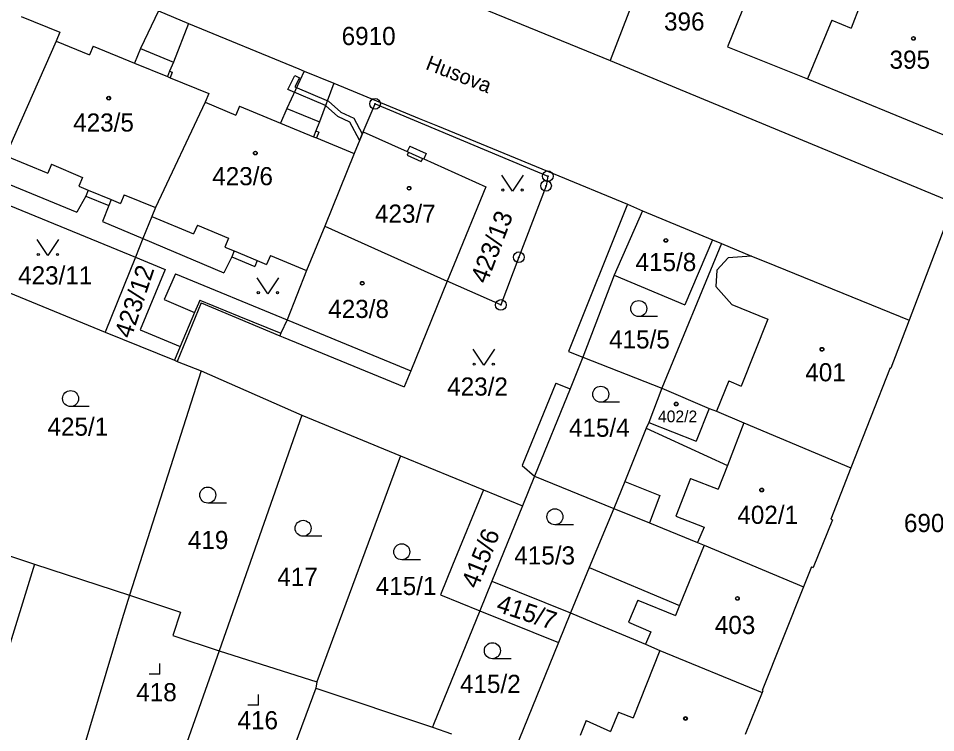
# Model space of a CAD drawing. Extents: x -593183 to -588034, y -1130415 to -1124994.
# Drawn here: x -591207.7 to -591121.7, y -1128526 to -1128459 of the extents above; entities that cross this region are included whole.
import ezdxf

# ---------------------------------------------------------------- set-up
doc = ezdxf.new("R2010")
doc.units = 0
for name, color, linetype in [('Vrstva 1', 7, 'Continuous'), ('Vrstva 15', 7, 'Continuous'), ('Vrstva 18', 7, 'Continuous'), ('Vrstva 19', 7, 'Continuous'), ('Vrstva 24', 7, 'Continuous'), ('Vrstva 25', 7, 'Continuous'), ('Vrstva 27', 7, 'Continuous'), ('Vrstva 4', 7, 'Continuous')]:
    doc.layers.add(name, color=color, linetype=linetype)

msp = doc.modelspace()

# ---------------------------------------------------------------- linework, layer by layer
at = {"layer": 'Vrstva 1'}
for p, q in [((-591190.01, -1128447.52), (-591152.26, -1128463.01)), ((-591138.29, -1128454.34), (-591141.25, -1128461.73)), ((-591149.93, -1128456.97), (-591152.26, -1128463.01)), ((-591194.58, -1128458.35), (-591191.75, -1128459.52)), ((-591207.45, -1128458.86), (-591203.83, -1128460.35)), ((-591191.75, -1128459.52), (-591181.43, -1128463.78)), ((-591203.83, -1128460.35), (-591204.17, -1128461.18)), ((-591204.17, -1128461.18), (-591208.54, -1128471.1)), ((-591204.17, -1128461.18), (-591201.03, -1128462.48)), ((-591200.69, -1128461.64), (-591201.03, -1128462.48)), ((-591200.69, -1128461.64), (-591196.82, -1128463.24)), ((-591196.26, -1128461.87), (-591196.82, -1128463.24)), ((-591196.26, -1128461.87), (-591193.18, -1128463.14)), ((-591141.25, -1128461.73), (-591133.75, -1128464.7)), ((-591193.18, -1128463.14), (-591193.53, -1128463.99)), ((-591152.26, -1128463.01), (-591120.05, -1128476.33)), ((-591193.53, -1128463.99), (-591193.28, -1128464.09)), ((-591193.28, -1128464.09), (-591193.49, -1128464.61)), ((-591181.43, -1128463.78), (-591180.91, -1128463.99)), ((-591180.91, -1128463.99), (-591178.14, -1128465.13)), ((-591193.49, -1128464.61), (-591189.87, -1128466.1)), ((-591178.14, -1128465.13), (-591170.14, -1128468.43)), ((-591133.75, -1128464.7), (-591120.54, -1128470.16)), ((-591189.87, -1128466.1), (-591190.2, -1128466.89)), ((-591190.2, -1128466.89), (-591194.86, -1128476.79)), ((-591190.2, -1128466.89), (-591187.34, -1128468.12)), ((-591175.41, -1128469.68), (-591174.28, -1128467.06)), ((-591174.28, -1128467.06), (-591158.09, -1128473.84)), ((-591187, -1128467.29), (-591187.34, -1128468.12)), ((-591187, -1128467.29), (-591183.13, -1128468.88)), ((-591182.56, -1128467.49), (-591183.13, -1128468.88)), ((-591182.56, -1128467.49), (-591179.48, -1128468.76)), ((-591179.48, -1128468.76), (-591179.82, -1128469.59)), ((-591170.14, -1128468.43), (-591168.44, -1128469.13)), ((-591179.82, -1128469.59), (-591179.54, -1128469.71)), ((-591168.44, -1128469.13), (-591157.6, -1128473.6)), ((-591179.54, -1128469.71), (-591179.77, -1128470.26)), ((-591179.77, -1128470.26), (-591176.25, -1128471.71)), ((-591175.41, -1128469.68), (-591176.25, -1128471.71)), ((-591175.41, -1128469.68), (-591171.26, -1128471.54)), ((-591171.03, -1128471.03), (-591171.26, -1128471.54)), ((-591171.03, -1128471.03), (-591169.48, -1128471.72)), ((-591208.89, -1128471.93), (-591204.96, -1128473.56)), ((-591176.25, -1128471.71), (-591179, -1128478.54)), ((-591169.48, -1128471.72), (-591169.71, -1128472.23)), ((-591204.61, -1128472.73), (-591204.96, -1128473.56)), ((-591204.61, -1128472.73), (-591201.69, -1128473.95)), ((-591169.71, -1128472.23), (-591163.91, -1128474.83)), ((-591157.6, -1128473.6), (-591150.63, -1128476.47)), ((-591201.69, -1128473.95), (-591202.04, -1128474.78)), ((-591202.04, -1128474.78), (-591201.16, -1128475.15)), ((-591201.16, -1128475.15), (-591201.39, -1128475.7)), ((-591197.78, -1128475.58), (-591198.13, -1128476.41)), ((-591197.78, -1128475.58), (-591194.86, -1128476.79)), ((-591163.91, -1128474.83), (-591166.86, -1128482.08)), ((-591201.39, -1128475.7), (-591199.24, -1128476.6)), ((-591199, -1128476.04), (-591199.24, -1128476.6)), ((-591199, -1128476.04), (-591198.13, -1128476.41)), ((-591150.63, -1128476.47), (-591149.21, -1128477.08)), ((-591120.05, -1128476.33), (-591124.23, -1128487.34)), ((-591194.86, -1128476.79), (-591195.2, -1128477.62)), ((-591149.21, -1128477.08), (-591151.86, -1128483.13)), ((-591149.21, -1128477.08), (-591142.66, -1128479.8)), ((-591195.2, -1128477.62), (-591196.03, -1128479.69)), ((-591195.2, -1128477.62), (-591191.28, -1128479.26)), ((-591190.93, -1128478.43), (-591191.28, -1128479.26)), ((-591190.93, -1128478.43), (-591188.02, -1128479.64)), ((-591179, -1128478.54), (-591180.7, -1128482.69)), ((-591179, -1128478.54), (-591167.51, -1128483.67)), ((-591196.03, -1128479.69), (-591196.74, -1128481.44)), ((-591188.02, -1128479.64), (-591188.36, -1128480.48)), ((-591142.66, -1128479.8), (-591145.24, -1128485.89)), ((-591142.66, -1128479.8), (-591141.82, -1128480.16)), ((-591188.36, -1128480.48), (-591187.48, -1128480.84)), ((-591141.82, -1128480.16), (-591147.4, -1128493.72)), ((-591141.82, -1128480.16), (-591139.02, -1128481.34)), ((-591196.74, -1128481.44), (-591199.56, -1128488.45)), ((-591187.48, -1128480.84), (-591187.71, -1128481.39)), ((-591187.71, -1128481.39), (-591185.55, -1128482.3)), ((-591184.09, -1128481.27), (-591184.44, -1128482.11)), ((-591184.09, -1128481.27), (-591180.7, -1128482.69)), ((-591139.02, -1128481.34), (-591137.65, -1128481.87)), ((-591185.32, -1128481.74), (-591185.55, -1128482.3)), ((-591185.32, -1128481.74), (-591184.44, -1128482.11)), ((-591166.86, -1128482.08), (-591167.51, -1128483.67)), ((-591137.65, -1128481.87), (-591124.23, -1128487.34)), ((-591213.23, -1128482.86), (-591199.56, -1128488.45)), ((-591180.7, -1128482.69), (-591182.53, -1128487.3)), ((-591151.86, -1128483.13), (-591154.8, -1128490.81)), ((-591151.86, -1128483.13), (-591145.24, -1128485.89)), ((-591167.51, -1128483.67), (-591170.94, -1128492.1)), ((-591190.59, -1128485.72), (-591192.84, -1128491.2)), ((-591190.59, -1128485.72), (-591183.21, -1128488.81)), ((-591182.53, -1128487.3), (-591183.1, -1128488.57)), ((-591182.53, -1128487.3), (-591170.94, -1128492.1)), ((-591124.23, -1128487.34), (-591125.95, -1128491.83)), ((-591199.56, -1128488.45), (-591193.08, -1128491.1)), ((-591183.1, -1128488.57), (-591183.21, -1128488.81)), ((-591193.08, -1128491.1), (-591192.84, -1128491.2)), ((-591154.8, -1128490.81), (-591156.01, -1128493.78)), ((-591154.8, -1128490.81), (-591147.4, -1128493.72)), ((-591192.84, -1128491.2), (-591190.57, -1128492.1)), ((-591126.01, -1128491.81), (-591129.69, -1128501.19)), ((-591126.01, -1128491.81), (-591125.95, -1128491.83)), ((-591190.57, -1128492.1), (-591197.3, -1128513.12)), ((-591190.57, -1128492.1), (-591181.15, -1128496.23)), ((-591156.01, -1128493.78), (-591159.33, -1128501.95)), ((-591147.4, -1128493.72), (-591148.63, -1128496.94)), ((-591147.4, -1128493.72), (-591142.98, -1128495.61)), ((-591181.15, -1128496.23), (-591188.88, -1128518.32)), ((-591181.15, -1128496.23), (-591171.89, -1128500.04)), ((-591142.98, -1128495.61), (-591144.2, -1128498.68)), ((-591142.98, -1128495.61), (-591142.29, -1128495.88)), ((-591142.29, -1128495.88), (-591139.72, -1128496.96)), ((-591148.63, -1128496.94), (-591148.89, -1128497.47)), ((-591148.63, -1128496.94), (-591144.2, -1128498.68)), ((-591139.72, -1128496.96), (-591129.69, -1128501.19)), ((-591148.89, -1128497.47), (-591150.88, -1128502.45)), ((-591171.89, -1128500.04), (-591179.75, -1128521.23)), ((-591171.89, -1128500.04), (-591164.12, -1128503.24)), ((-591129.69, -1128501.19), (-591131.56, -1128505.98)), ((-591159.33, -1128501.95), (-591160.46, -1128504.74)), ((-591159.33, -1128501.95), (-591151.89, -1128504.98)), ((-591150.88, -1128502.45), (-591151.89, -1128504.98)), ((-591164.12, -1128503.24), (-591167.02, -1128510.3)), ((-591164.12, -1128503.24), (-591160.46, -1128504.74)), ((-591160.46, -1128504.74), (-591163.33, -1128511.8)), ((-591151.89, -1128504.98), (-591154.21, -1128510.53)), ((-591151.89, -1128504.98), (-591148.56, -1128506.34)), ((-591148.56, -1128506.34), (-591144.05, -1128508.19)), ((-591131.4, -1128506.04), (-591133.23, -1128510.53)), ((-591131.56, -1128505.98), (-591131.4, -1128506.04)), ((-591144.05, -1128508.19), (-591143.44, -1128508.44)), ((-591209.79, -1128509.02), (-591206.19, -1128510.2)), ((-591143.44, -1128508.44), (-591134.12, -1128512.33)), ((-591206.19, -1128510.2), (-591208.99, -1128519.23)), ((-591206.19, -1128510.2), (-591197.3, -1128513.12)), ((-591167.02, -1128510.3), (-591168.14, -1128513.1)), ((-591154.21, -1128510.53), (-591155.98, -1128514.78)), ((-591133.38, -1128510.47), (-591134.12, -1128512.33)), ((-591133.38, -1128510.47), (-591133.23, -1128510.53)), ((-591163.33, -1128511.8), (-591164.46, -1128514.58)), ((-591163.33, -1128511.8), (-591155.98, -1128514.78)), ((-591134.12, -1128512.33), (-591138, -1128522.05)), ((-591197.3, -1128513.12), (-591197.97, -1128515.33)), ((-591197.3, -1128513.12), (-591192.51, -1128514.71)), ((-591168.14, -1128513.1), (-591164.46, -1128514.58)), ((-591192.51, -1128514.71), (-591193.23, -1128516.89)), ((-591164.46, -1128514.58), (-591168.8, -1128525.24)), ((-591164.46, -1128514.58), (-591157.1, -1128517.55)), ((-591155.98, -1128514.78), (-591157.1, -1128517.55)), ((-591155.98, -1128514.78), (-591153.96, -1128515.62)), ((-591197.97, -1128515.33), (-591203.19, -1128532.7)), ((-591153.96, -1128515.62), (-591148.94, -1128517.72)), ((-591193.23, -1128516.89), (-591188.88, -1128518.32)), ((-591157.1, -1128517.55), (-591161.21, -1128527.71)), ((-591148.94, -1128517.72), (-591147.58, -1128518.29)), ((-591188.88, -1128518.32), (-591194.85, -1128535.21)), ((-591188.88, -1128518.32), (-591179.75, -1128521.23)), ((-591147.58, -1128518.29), (-591138, -1128522.23)), ((-591179.84, -1128521.84), (-591183.41, -1128531.54)), ((-591179.75, -1128521.23), (-591179.84, -1128521.84)), ((-591179.84, -1128521.84), (-591168.91, -1128525.5)), ((-591138, -1128522.05), (-591137.93, -1128522.08)), ((-591137.93, -1128522.08), (-591138, -1128522.23)), ((-591138, -1128522.23), (-591139.59, -1128526.18)), ((-591168.8, -1128525.24), (-591168.91, -1128525.5)), ((-591168.91, -1128525.5), (-591167.12, -1128526.1))]:
    msp.add_line(p, q, dxfattribs=at)
msp.add_lwpolyline([(-591158.09, -1128473.84), (-591158.26, -1128474.74), (-591160.81, -1128481.44), (-591162.5, -1128485.91), (-591167.51, -1128483.67)], dxfattribs=at)
at = {"layer": 'Vrstva 24'}
for centre, radius in [((-591174.28, -1128467.06), 0.5), ((-591174.28, -1128467.06), 0.0327), ((-591158.09, -1128473.84), 0.5), ((-591158.09, -1128473.84), 0.0327), ((-591158.26, -1128474.74), 0.5), ((-591158.26, -1128474.74), 0.0327), ((-591160.81, -1128481.44), 0.5), ((-591160.81, -1128481.44), 0.0327), ((-591162.5, -1128485.91), 0.5), ((-591162.5, -1128485.91), 0.0327)]:
    msp.add_circle(centre, radius, dxfattribs=at)
at = {"layer": 'Vrstva 25'}
for p, q in [((-591147.82, -1128487), (-591149.57, -1128487)), ((-591151.38, -1128495.03), (-591153.13, -1128495.03)), ((-591201.06, -1128495.44), (-591202.81, -1128495.44)), ((-591188.21, -1128504.48), (-591189.96, -1128504.48)), ((-591155.68, -1128506.52), (-591157.43, -1128506.52)), ((-591179.27, -1128507.6), (-591181.02, -1128507.6)), ((-591170.03, -1128509.8), (-591171.78, -1128509.8)), ((-591161.54, -1128519.07), (-591163.29, -1128519.07)), ((-591194.45, -1128520.53), (-591194.45, -1128519.53)), ((-591194.45, -1128520.53), (-591195.45, -1128520.53)), ((-591185.21, -1128523.43), (-591185.21, -1128522.43)), ((-591185.21, -1128523.43), (-591186.21, -1128523.43))]:
    msp.add_line(p, q, dxfattribs=at)
for points in [[(-591160.4, -1128473.74), (-591161.4, -1128475.24), (-591162.4, -1128473.74)], [(-591203.94, -1128479.78), (-591204.94, -1128481.28), (-591205.94, -1128479.78)], [(-591183.32, -1128483.36), (-591184.32, -1128484.86), (-591185.32, -1128483.36)], [(-591163.1, -1128490.07), (-591164.1, -1128491.57), (-591165.1, -1128490.07)]]:
    msp.add_lwpolyline(points, dxfattribs=at)
for centre, radius in [((-591123.83, -1128460.93), 0.175), ((-591123.83, -1128460.93), 0.15), ((-591199.24, -1128466.53), 0.175), ((-591199.24, -1128466.53), 0.15), ((-591185.5, -1128471.68), 0.175), ((-591185.5, -1128471.68), 0.15), ((-591171.09, -1128474.97), 0.175), ((-591171.09, -1128474.97), 0.15), ((-591162.3, -1128475.14), 0.1), ((-591160.5, -1128475.14), 0.1), ((-591147.03, -1128479.86), 0.175), ((-591147.03, -1128479.86), 0.15), ((-591205.84, -1128481.18), 0.1), ((-591204.04, -1128481.18), 0.1), ((-591175.48, -1128483.88), 0.175), ((-591175.48, -1128483.88), 0.15), ((-591185.22, -1128484.76), 0.1), ((-591183.42, -1128484.76), 0.1), ((-591149.57, -1128486.25), 0.75), ((-591132.4, -1128490.07), 0.175), ((-591132.4, -1128490.07), 0.15), ((-591165, -1128491.47), 0.1), ((-591163.2, -1128491.47), 0.1), ((-591153.13, -1128494.28), 0.75), ((-591202.81, -1128494.69), 0.75), ((-591146.06, -1128495.2), 0.175), ((-591146.06, -1128495.2), 0.15), ((-591189.96, -1128503.73), 0.75), ((-591138.05, -1128503.26), 0.175), ((-591138.05, -1128503.26), 0.15), ((-591157.43, -1128505.77), 0.75), ((-591181.02, -1128506.85), 0.75), ((-591171.78, -1128509.05), 0.75), ((-591140.32, -1128513.42), 0.175), ((-591140.32, -1128513.42), 0.15), ((-591163.29, -1128518.32), 0.75), ((-591145.19, -1128524.68), 0.175), ((-591145.19, -1128524.68), 0.15)]:
    msp.add_circle(centre, radius, dxfattribs=at)
at = {"layer": 'Vrstva 27'}
for p, q in [((-591182.47, -1128465.73), (-591181.81, -1128464.4)), ((-591181.81, -1128464.4), (-591181.37, -1128464.62)), ((-591181.37, -1128464.62), (-591181.79, -1128465.48)), ((-591178.91, -1128467.23), (-591182.47, -1128465.73)), ((-591181.79, -1128465.48), (-591178.65, -1128466.8)), ((-591178.65, -1128466.8), (-591177.5, -1128467.83)), ((-591177.77, -1128468.26), (-591178.91, -1128467.23)), ((-591177.5, -1128467.83), (-591176.27, -1128468.4)), ((-591176.63, -1128468.78), (-591177.77, -1128468.26)), ((-591175.73, -1128470.46), (-591176.63, -1128468.78)), ((-591176.27, -1128468.4), (-591175.48, -1128469.86)), ((-591175.48, -1128469.86), (-591175.73, -1128470.46))]:
    msp.add_line(p, q, dxfattribs=at)
at = {"layer": 'Vrstva 4'}
for p, q in [((-591194.58, -1128458.35), (-591196.26, -1128461.87)), ((-591128.81, -1128457.79), (-591129.67, -1128459.96)), ((-591131.49, -1128459.23), (-591133.75, -1128464.7)), ((-591131.49, -1128459.23), (-591129.67, -1128459.96)), ((-591191.75, -1128459.52), (-591193.18, -1128463.14)), ((-591196.82, -1128463.24), (-591193.74, -1128464.51)), ((-591193.53, -1128463.99), (-591193.74, -1128464.51)), ((-591180.91, -1128463.99), (-591182.56, -1128467.49)), ((-591193.74, -1128464.51), (-591193.49, -1128464.61)), ((-591178.14, -1128465.13), (-591179.48, -1128468.76)), ((-591183.13, -1128468.88), (-591180.05, -1128470.15)), ((-591179.82, -1128469.59), (-591180.05, -1128470.15)), ((-591180.05, -1128470.15), (-591179.77, -1128470.26)), ((-591171.15, -1128471.59), (-591171.27, -1128471.86)), ((-591171.27, -1128471.86), (-591169.96, -1128472.45)), ((-591171.26, -1128471.54), (-591171.15, -1128471.59)), ((-591171.15, -1128471.59), (-591169.84, -1128472.18)), ((-591169.84, -1128472.18), (-591169.96, -1128472.45)), ((-591169.84, -1128472.18), (-591169.71, -1128472.23)), ((-591209.77, -1128474.1), (-591202.23, -1128477.22)), ((-591201.16, -1128475.15), (-591199, -1128476.04)), ((-591210.46, -1128475.79), (-591196.74, -1128481.44)), ((-591201.39, -1128475.7), (-591202.23, -1128477.22)), ((-591150.63, -1128476.47), (-591156.14, -1128490.26)), ((-591199.24, -1128476.6), (-591199.81, -1128478.09)), ((-591199.81, -1128478.09), (-591196.03, -1128479.69)), ((-591196.03, -1128479.69), (-591188.45, -1128482.91)), ((-591196.74, -1128481.44), (-591193.96, -1128482.59)), ((-591187.71, -1128481.39), (-591188.45, -1128482.91)), ((-591187.48, -1128480.84), (-591185.32, -1128481.74)), ((-591141.2, -1128481.5), (-591142.24, -1128482.64)), ((-591139.02, -1128481.34), (-591141.2, -1128481.5)), ((-591193.96, -1128482.59), (-591196.28, -1128488.25)), ((-591192.99, -1128482.99), (-591194.03, -1128485.39)), ((-591192.99, -1128482.99), (-591182.53, -1128487.3)), ((-591142.24, -1128482.64), (-591142.34, -1128484.18)), ((-591142.34, -1128484.18), (-591140.86, -1128485.87)), ((-591194.03, -1128485.39), (-591191.19, -1128486.62)), ((-591190.84, -1128485.78), (-591191.19, -1128486.62)), ((-591190.7, -1128485.45), (-591190.84, -1128485.78)), ((-591190.7, -1128485.45), (-591187.05, -1128486.95)), ((-591140.86, -1128485.87), (-591137.46, -1128487.25)), ((-591191.19, -1128486.62), (-591192.54, -1128489.82)), ((-591187.05, -1128486.95), (-591183.1, -1128488.57)), ((-591137.46, -1128487.25), (-591139.96, -1128493.52)), ((-591196.28, -1128488.25), (-591192.54, -1128489.82)), ((-591183.21, -1128488.81), (-591182.88, -1128488.94)), ((-591182.88, -1128488.94), (-591171.55, -1128493.59)), ((-591192.54, -1128489.82), (-591193.08, -1128491.1)), ((-591156.14, -1128490.26), (-591154.8, -1128490.81)), ((-591170.94, -1128492.1), (-591171.55, -1128493.59)), ((-591157.35, -1128493.23), (-591160.49, -1128500.95)), ((-591157.35, -1128493.23), (-591156.01, -1128493.78)), ((-591141.12, -1128493.02), (-591142.29, -1128495.88)), ((-591141.12, -1128493.02), (-591139.96, -1128493.52)), ((-591139.72, -1128496.96), (-591141.26, -1128500.95)), ((-591148.89, -1128497.47), (-591141.26, -1128500.95)), ((-591160.49, -1128500.95), (-591159.33, -1128501.95)), ((-591141.26, -1128500.95), (-591142.13, -1128503.19)), ((-591144.72, -1128502.19), (-591146.08, -1128505.72)), ((-591144.72, -1128502.19), (-591142.13, -1128503.19)), ((-591150.88, -1128502.45), (-591147.58, -1128503.77)), ((-591147.58, -1128503.77), (-591148.56, -1128506.34)), ((-591146.08, -1128505.72), (-591143.44, -1128506.74)), ((-591143.44, -1128506.74), (-591144.05, -1128508.19)), ((-591143.44, -1128508.44), (-591145.76, -1128514.1)), ((-591154.21, -1128510.53), (-591145.76, -1128514.1)), ((-591149.65, -1128513.58), (-591150.53, -1128515.65)), ((-591149.65, -1128513.58), (-591146.14, -1128515.02)), ((-591145.76, -1128514.1), (-591146.14, -1128515.02)), ((-591150.53, -1128515.65), (-591148.44, -1128516.54)), ((-591148.44, -1128516.54), (-591148.94, -1128517.72)), ((-591147.58, -1128518.29), (-591150.09, -1128524.62)), ((-591151.48, -1128524.07), (-591152.22, -1128525.91)), ((-591151.48, -1128524.07), (-591150.09, -1128524.62)), ((-591154.5, -1128524.87), (-591155.06, -1128526.26)), ((-591154.5, -1128524.87), (-591152.22, -1128525.91))]:
    msp.add_line(p, q, dxfattribs=at)

# ---------------------------------------------------------------- texts
at = {"layer": 'Vrstva 15'}
msp.add_text('Husova', height=1.4, rotation=338.71356, dxfattribs=at).set_placement((-591169.63, -1128463.78))
at = {"layer": 'Vrstva 18'}
for s, p in [('396', (-591147.2, -1128460.19)), ('6910', (-591177.41, -1128461.55)), ('423/11', (-591207.73, -1128483.99)), ('415/5', (-591152.35, -1128489.99)), ('423/2', (-591167.52, -1128494.41)), ('425/1', (-591204.98, -1128498.17)), ('415/4', (-591156.11, -1128498.27)), ('6909', (-591124.72, -1128507.2)), ('419', (-591191.82, -1128508.79)), ('415/3', (-591161.23, -1128510.24)), ('417', (-591183.44, -1128512.25)), ('415/1', (-591174.22, -1128513.1)), ('415/2', (-591166.32, -1128522.28))]:
    msp.add_text(s, height=1.7, dxfattribs=at).set_placement(p)
for s, rotation, p in [('423/13', 69.08733, (-591163.803, -1128484.009)), ('423/12', 71.55936, (-591197.14, -1128489.14)), ('415/6', 68.04585, (-591164.68, -1128512.6)), ('415/7', 341.60121, (-591163.02, -1128514.61))]:
    msp.add_text(s, height=1.7, rotation=rotation, dxfattribs=at).set_placement(p)
at = {"layer": 'Vrstva 19'}
for s, height, p in [('395', 1.7, (-591126.07, -1128463.77)), ('423/5', 1.7, (-591202.57, -1128469.66)), ('423/6', 1.7, (-591189.54, -1128474.69)), ('423/7', 1.7, (-591174.29, -1128478.2)), ('415/8', 1.7, (-591149.87, -1128482.74)), ('423/8', 1.7, (-591178.67, -1128487.13)), ('401', 1.7, (-591133.96, -1128493.07)), ('402/2', 1.1, (-591147.77, -1128496.91)), ('402/1', 1.7, (-591140.33, -1128506.43)), ('403', 1.7, (-591142.44, -1128516.76)), ('418', 1.7, (-591196.66, -1128523.06)), ('416', 1.7, (-591187.17, -1128525.69))]:
    msp.add_text(s, height=height, dxfattribs=at).set_placement(p)

doc.saveas('drawing.dxf')
